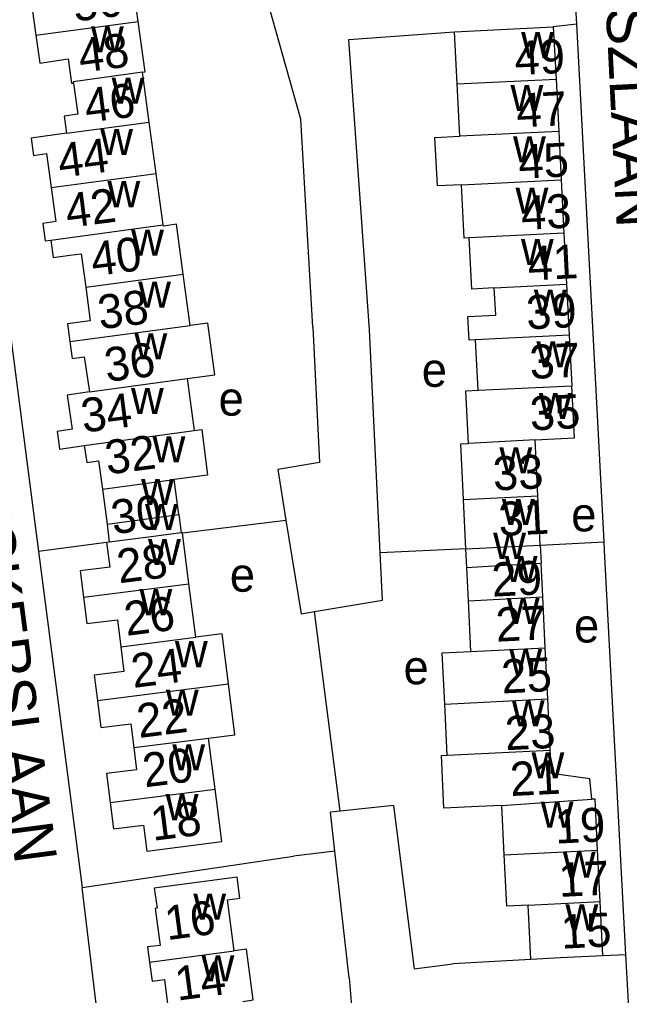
# Model space of a CAD drawing. Extents: x 159294 to 161936, y 384538 to 386517.
# Drawn here: x 161252.9 to 161324.8, y 385923.1 to 386038.1 of the extents above; entities that cross this region are included whole.
import ezdxf

# ---------------------------------------------------------------- set-up
doc = ezdxf.new("R2010")
doc.units = 0
for name, color, linetype in [('BLT_Basislijn', 7, 'Continuous'), ('BLT_Bebouwing', 7, 'Continuous'), ('BLT_Centroide', 7, 'Continuous'), ('BLT_Huisnummer', 7, 'Continuous'), ('BLT_Huisnummer_ tussenligend', 7, 'Continuous'), ('BLT_Onderdoorgang_en_onderverdeling', 7, 'Continuous'), ('BLT_Onderverdeling_panden', 7, 'Continuous'), ('BLT_Straatnaam', 7, 'Continuous')]:
    doc.layers.add(name, color=color, linetype=linetype)

msp = doc.modelspace()

# ---------------------------------------------------------------- linework, layer by layer
at = {"layer": 'BLT_Basislijn'}
for p, q in [((161318.56, 386037.56), (161315.8, 386037.26)), ((161321.79, 385976.54), (161318.56, 386037.56)), ((161295.4, 385975.25), (161294.11, 386001.55)), ((161272.07, 385977.62), (161284.28, 385979.11)), ((161263.13, 385976.48), (161255.12, 385975.42)), ((161305.49, 385975.74), (161295.4, 385975.25)), ((161314.24, 385976.17), (161321.79, 385976.54)), ((161295.67, 385969.7), (161295.4, 385975.25)), ((161287.66, 385968.33), (161295.67, 385969.7)), ((161290.67, 385944.8), (161287.66, 385968.33)), ((161290.67, 385944.8), (161289.52, 385944.68)), ((161290.06, 385940.08), (161289.52, 385944.68)), ((161296.97, 385945.5), (161290.67, 385944.8)), ((161290.06, 385940.08), (161285.16, 385939.52)), ((161291.75, 385925.17), (161290.06, 385940.08)), ((161260.25, 385935.81), (161285.16, 385939.52)), ((161324.34, 385927.87), (161321.63, 385927.77)), ((161313.15, 385927.35), (161303.97, 385926.82)), ((161291.75, 385925.17), (161292.29, 385918.67))]:
    msp.add_line(p, q, dxfattribs=at)
for points in [[(161263.34, 386151.92), (161243.16, 386152.29), (161238.17, 386151.9), (161236, 386150.47), (161233.91, 386147.05), (161233.5, 386144.74), (161235.07, 386133.58), (161239.76, 386093.85), (161255.12, 385975.42)], [(161318.56, 386037.56), (161318.18, 386044.4), (161318.14, 386045.16)], [(161287.43, 386001.85), (161286.04, 386026.38), (161281.34, 386042.98)], [(161294.11, 386001.55), (161291.68, 386035.78), (161304.14, 386036.66)], [(161287.43, 386001.85), (161288.25, 385985.91), (161283.31, 385985.09), (161284.28, 385979.11)], [(161284.28, 385979.11), (161286.06, 385968.06), (161287.66, 385968.33)], [(161324.34, 385927.87), (161321.84, 385975.52), (161321.79, 385976.54)], [(161255.12, 385975.42), (161260.25, 385935.81)], [(161296.97, 385945.5), (161299.39, 385926.24), (161303.97, 385926.82)], [(161296.19, 385877.64), (161286.75, 385880.02), (161277.17, 385882.51), (161270.26, 385884.41), (161268.12, 385885.35), (161266.46, 385887.13), (161265.9, 385888.8), (161260.25, 385935.81)], [(161324.74, 385920.83), (161324.37, 385927.2), (161324.34, 385927.87)]]:
    msp.add_lwpolyline(points, dxfattribs=at)
at = {"layer": 'BLT_Bebouwing'}
for p, q in [((161266.87, 386037.89), (161266.06, 386043.84)), ((161304.14, 386036.66), (161315.8, 386037.26)), ((161304.45, 386030.52), (161304.14, 386036.66)), ((161315.8, 386037.26), (161316.12, 386031.09)), ((161268.17, 386026.03), (161267.38, 386031.9)), ((161316.12, 386031.09), (161316.44, 386024.94)), ((161304.77, 386024.37), (161304.45, 386030.52)), ((161268.99, 386019.98), (161268.17, 386026.03)), ((161316.44, 386024.94), (161316.73, 386019.23)), ((161316.73, 386019.23), (161317.05, 386012.94)), ((161317.05, 386012.94), (161317.37, 386006.91)), ((161273, 386002.06), (161272.18, 386008.11)), ((161317.37, 386006.91), (161317.68, 386000.9)), ((161306.95, 385994.42), (161306.64, 386000.36)), ((161317.68, 386000.9), (161317.98, 385994.96)), ((161272.63, 385995.79), (161273.46, 385989.67)), ((161313.96, 385981.99), (161313.64, 385988.56)), ((161262.64, 385982.76), (161263.2, 385978.65)), ((161305.49, 385975.74), (161305.21, 385981.56)), ((161314.24, 385976.17), (161313.96, 385981.99)), ((161271.66, 385979.79), (161271.94, 385977.6)), ((161263.2, 385978.65), (161263.43, 385976.51)), ((161305.6, 385973.54), (161305.49, 385975.74)), ((161314.24, 385976.17), (161314.35, 385974.03)), ((161314.55, 385970.09), (161314.35, 385974.03)), ((161273.64, 385965.32), (161272.84, 385971.61)), ((161314.84, 385964.07), (161314.55, 385970.09)), ((161306.09, 385963.64), (161305.8, 385969.6)), ((161315.14, 385958.04), (161314.84, 385964.07)), ((161303.3, 385951.41), (161303, 385957.44)), ((161315.43, 385952.01), (161315.14, 385958.04)), ((161275.93, 385947.42), (161275.16, 385953.42)), ((161310.02, 385939.65), (161309.73, 385945.49)), ((161321.31, 385934.17), (161321.01, 385940.2)), ((161313.15, 385927.35), (161312.83, 385933.75)), ((161321.63, 385927.77), (161321.31, 385934.17))]:
    msp.add_line(p, q, dxfattribs=at)
for points in [[(161257.38, 386042.67), (161257.74, 386039.99), (161254.35, 386039.38), (161254.79, 386036.26)], [(161267.38, 386031.9), (161267.67, 386031.94), (161266.87, 386037.89)], [(161254.79, 386036.26), (161255.25, 386032.97), (161258.6, 386033.49), (161258.99, 386030.6), (161259.23, 386030.63)], [(161259.23, 386030.63), (161259.73, 386026.95), (161258.15, 386026.74), (161258.42, 386024.71)], [(161258.42, 386024.71), (161254.25, 386024.15), (161254.53, 386022.11), (161256.06, 386022.32), (161256.61, 386018.31)], [(161304.98, 386018.65), (161302.14, 386018.5), (161301.85, 386024.22), (161304.77, 386024.37)], [(161269.81, 386013.92), (161268.99, 386019.98)], [(161256.61, 386018.31), (161257.15, 386014.3), (161255.61, 386014.09), (161255.89, 386012.04), (161256.57, 386012.13)], [(161305.88, 386012.39), (161305.3, 386012.36), (161304.98, 386018.65)], [(161272.18, 386008.11), (161271.39, 386013.98), (161269.83, 386013.77), (161269.81, 386013.92)], [(161256.57, 386012.13), (161256.84, 386010.07), (161258.79, 386010.34)], [(161308.84, 386006.49), (161306.19, 386006.35), (161305.88, 386012.39)], [(161258.79, 386010.34), (161260.14, 386010.52), (161260.68, 386006.56)], [(161260.68, 386006.56), (161261.21, 386002.6), (161258.51, 386002.24), (161258.79, 386000.18)], [(161306.64, 386000.36), (161305.88, 386000.32), (161305.74, 386003.1), (161309.01, 386003.27), (161308.84, 386006.49)], [(161272.63, 385995.79), (161275.91, 385996.24), (161275.08, 386002.34), (161273, 386002.06)], [(161258.79, 386000.18), (161259.07, 385998.15), (161260.51, 385998.35), (161261.13, 385994.24)], [(161261.13, 385994.24), (161258.49, 385993.84), (161259.09, 385989.85), (161257.29, 385989.57), (161257.46, 385988.45)], [(161305.8, 385988.16), (161305.49, 385994.34), (161306.95, 385994.42)], [(161313.64, 385988.56), (161318.3, 385988.8), (161317.98, 385994.96)], [(161273.46, 385989.67), (161274.35, 385989.79), (161275.05, 385984.43), (161271.11, 385983.9)], [(161257.46, 385988.45), (161257.6, 385987.48), (161260.5, 385987.92)], [(161260.5, 385987.92), (161260.8, 385985.9), (161262.19, 385986.09), (161262.64, 385982.76)], [(161305.21, 385981.56), (161304.88, 385988.11), (161305.8, 385988.16)], [(161271.66, 385979.79), (161271.11, 385983.9)], [(161272.07, 385977.62), (161271.94, 385977.6)], [(161272.84, 385971.61), (161272.07, 385977.62)], [(161263.13, 385976.48), (161263.5, 385973.59), (161260.03, 385973.15), (161260.43, 385970.03)], [(161263.43, 385976.51), (161263.13, 385976.48)], [(161305.8, 385969.6), (161305.6, 385973.54)], [(161260.43, 385970.03), (161260.82, 385966.92), (161264.41, 385967.37), (161264.81, 385964.19)], [(161277.51, 385959.82), (161276.76, 385965.71), (161273.64, 385965.32)], [(161264.81, 385964.19), (161265.18, 385961.28), (161261.67, 385960.83), (161262.05, 385957.86)], [(161303, 385957.44), (161302.7, 385963.47), (161306.09, 385963.64)], [(161275.16, 385953.42), (161278.27, 385953.82), (161277.51, 385959.82)], [(161262.05, 385957.86), (161262.45, 385954.67), (161265.98, 385955.12), (161266.34, 385952.3)], [(161266.34, 385952.3), (161266.67, 385949.7), (161263.11, 385949.25), (161263.55, 385945.84)], [(161320.32, 385946.21), (161320.11, 385948.62), (161315.57, 385949.27), (161315.43, 385952.01)], [(161309.73, 385945.49), (161306.99, 385945.36), (161302.9, 385945.16), (161302.6, 385951.38), (161303.3, 385951.41)], [(161263.55, 385945.84), (161263.94, 385942.73), (161267.49, 385943.18), (161267.88, 385940.11), (161276.72, 385941.24), (161276.08, 385946.2), (161275.93, 385947.42)], [(161321.01, 385940.2), (161320.72, 385946.23), (161320.32, 385946.21)], [(161312.83, 385933.75), (161310.32, 385933.62), (161310.02, 385939.65)], [(161278.18, 385928.34), (161277.38, 385934.38), (161278.84, 385934.57), (161278.51, 385937.03), (161268.76, 385935.72), (161269.08, 385933.37), (161268.86, 385933.34), (161269.44, 385929), (161267.97, 385928.81), (161268.21, 385927)], [(161279.2, 385922.39), (161280.41, 385922.56), (161279.61, 385928.53), (161278.18, 385928.34)], [(161321.63, 385927.77), (161316.63, 385927.52), (161313.15, 385927.35)], [(161268.21, 385927), (161268.51, 385924.77), (161269.96, 385924.96), (161270.39, 385921.47), (161270.16, 385921.43), (161270.2, 385921.19)]]:
    msp.add_lwpolyline(points, dxfattribs=at)
at = {"layer": 'BLT_Onderdoorgang_en_onderverdeling'}
msp.add_line((161305.49, 385975.74), (161314.24, 385976.17), dxfattribs=at)
for points in [[(161263.2, 385978.65), (161268.15, 385979.32), (161271.66, 385979.79)], [(161271.94, 385977.6), (161268.09, 385977.11), (161263.43, 385976.51)], [(161305.6, 385973.54), (161309.36, 385973.75), (161314.35, 385974.03)]]:
    msp.add_lwpolyline(points, dxfattribs=at)
at = {"layer": 'BLT_Onderverdeling_panden'}
for p, q in [((161254.79, 386036.26), (161266.87, 386037.89)), ((161304.45, 386030.52), (161316.12, 386031.09)), ((161258.42, 386024.71), (161268.17, 386026.03)), ((161316.44, 386024.94), (161304.77, 386024.37)), ((161256.61, 386018.31), (161268.99, 386019.98)), ((161304.98, 386018.65), (161316.73, 386019.23)), ((161256.57, 386012.13), (161269.81, 386013.92)), ((161317.05, 386012.94), (161305.88, 386012.39)), ((161260.68, 386006.56), (161272.18, 386008.11)), ((161308.84, 386006.49), (161317.37, 386006.91)), ((161258.79, 386000.18), (161273, 386002.06)), ((161317.68, 386000.9), (161306.64, 386000.36)), ((161261.13, 385994.24), (161272.63, 385995.79)), ((161306.95, 385994.42), (161317.98, 385994.96)), ((161260.5, 385987.92), (161273.46, 385989.67)), ((161313.64, 385988.56), (161305.8, 385988.16)), ((161262.64, 385982.76), (161271.11, 385983.9)), ((161305.21, 385981.56), (161313.96, 385981.99)), ((161260.43, 385970.03), (161272.84, 385971.61)), ((161305.8, 385969.6), (161314.55, 385970.09)), ((161264.81, 385964.19), (161273.64, 385965.32)), ((161306.09, 385963.64), (161314.84, 385964.07)), ((161262.05, 385957.86), (161277.51, 385959.82)), ((161303, 385957.44), (161315.14, 385958.04)), ((161266.34, 385952.3), (161275.16, 385953.42)), ((161303.3, 385951.41), (161315.43, 385952.01)), ((161263.55, 385945.84), (161275.93, 385947.42)), ((161309.73, 385945.49), (161320.32, 385946.21)), ((161310.02, 385939.65), (161321.01, 385940.2)), ((161312.83, 385933.75), (161321.31, 385934.17)), ((161268.21, 385927), (161278.18, 385928.34))]:
    msp.add_line(p, q, dxfattribs=at)
msp.add_lwpolyline([(161267.38, 386031.9), (161259.21, 386030.79), (161259.23, 386030.63)], dxfattribs=at)

# ---------------------------------------------------------------- texts
at = {"layer": 'BLT_Centroide'}
for s, p in [('w', (161261.3, 386034.25)), ('w', (161312.01, 386033.56)), ('w', (161263.73, 386028.19)), ('w', (161310.75, 386027.34)), ('w', (161262.39, 386022.16)), ('w', (161311.05, 386021.28)), ('w', (161263.23, 386016)), ('w', (161311.35, 386015.22)), ('w', (161266.03, 386010.28)), ('w', (161311.98, 386009.19)), ('w', (161266.86, 386004.16)), ('w', (161313.5, 386003.22)), ('w', (161266.42, 385998.06)), ('w', (161313.8, 385997.12)), ('e', (161300.29, 385994.83)), ('w', (161266.01, 385991.62)), ('e', (161276.34, 385991.43)), ('w', (161314.1, 385991.03)), ('w', (161268.55, 385985.91)), ('w', (161309.45, 385984.62)), ('w', (161267.2, 385980.91)), ('w', (161309.74, 385978.53)), ('w', (161267.67, 385977.95)), ('e', (161317.91, 385977.79)), ('w', (161268.02, 385973.81)), ('w', (161308.71, 385974.55)), ('w', (161310.07, 385971.81)), ('e', (161277.66, 385970.68)), ('w', (161267.01, 385967.91)), ('w', (161310.31, 385966.88)), ('e', (161318.24, 385964.69)), ('w', (161271.19, 385961.78)), ('w', (161310.61, 385960.84)), ('e', (161298.14, 385959.77)), ('w', (161270.13, 385956.06)), ('w', (161310.91, 385954.81)), ('w', (161270.88, 385949.62)), ('w', (161313.23, 385948.69)), ('w', (161270.1, 385943.75)), ('w', (161314.32, 385942.88)), ('w', (161316.92, 385936.97)), ('w', (161273.36, 385932.03)), ('w', (161317.23, 385930.75)), ('w', (161274.33, 385924.75))]:
    msp.add_text(s, height=4, dxfattribs=at).set_placement(p)
at = {"layer": 'BLT_Huisnummer'}
for s, rotation, p in [('50', 7.275, (161259.38, 386037.86)), ('49', 2.8206, (161311.31, 386031.55)), ('46', 7.275, (161260.79, 386025.95)), ('42', 7.275, (161258.54, 386013.56)), ('43', 2.8206, (161312.07, 386013.31)), ('38', 7.275, (161262.36, 386001.59)), ('39', 2.8206, (161312.69, 386001.59)), ('34', 7.275, (161260.39, 385989.42)), ('35', 2.8206, (161313.12, 385989.68)), ('30', 7.275, (161263.93, 385977.44)), ('31', 2.8206, (161309.43, 385977.24)), ('29', 2.8206, (161308.62, 385970.09)), ('26', 7.275, (161265.47, 385965.47)), ('22', 7.275, (161266.96, 385953.43)), ('23', 2.8206, (161310.18, 385951.99)), ('18', 7.275, (161268.59, 385941.31)), ('19', 2.8206, (161316.07, 385940.98)), ('16', 7.6525, (161270.27, 385929.6)), ('15', 2.8206, (161316.79, 385928.6))]:
    msp.add_text(s, height=4, rotation=rotation, dxfattribs=at).set_placement(p)
at = {"layer": 'BLT_Huisnummer_ tussenligend'}
for s, rotation, p in [('48', 7.275, (161260.07, 386031.85)), ('47', 2.8206, (161311.54, 386025.38)), ('44', 7.275, (161257.65, 386019.46)), ('45', 2.8206, (161311.77, 386019.34)), ('40', 7.275, (161261.55, 386007.85)), ('41', 2.8206, (161312.86, 386007.36)), ('36', 7.275, (161263.15, 385995.39)), ('37', 2.8206, (161313.09, 385995.75)), ('32', 7.275, (161263.22, 385984.48)), ('33', 2.8206, (161308.77, 385982.59)), ('28', 7.275, (161264.61, 385971.66)), ('27', 2.8206, (161309.1, 385964.78)), ('24', 7.275, (161266.29, 385959.33)), ('25', 2.8206, (161309.76, 385958.68)), ('20', 7.275, (161267.64, 385947.61)), ('21', 2.8206, (161310.78, 385946.59)), ('17', 2.8206, (161316.52, 385934.7)), ('14', 7.6525, (161271.48, 385922.47))]:
    msp.add_text(s, height=4, rotation=rotation, dxfattribs=at).set_placement(p)
at = {"layer": 'BLT_Straatnaam'}
for s, rotation, p in [('GENERAAL VAN HEUTSZLAAN', 272.816, (161318.46, 386111.46)), ('GENERAAL LINCKERSLAAN', 277.4489, (161240.81, 386026.89))]:
    msp.add_text(s, height=5, rotation=rotation, dxfattribs=at).set_placement(p)

doc.saveas('drawing.dxf')
